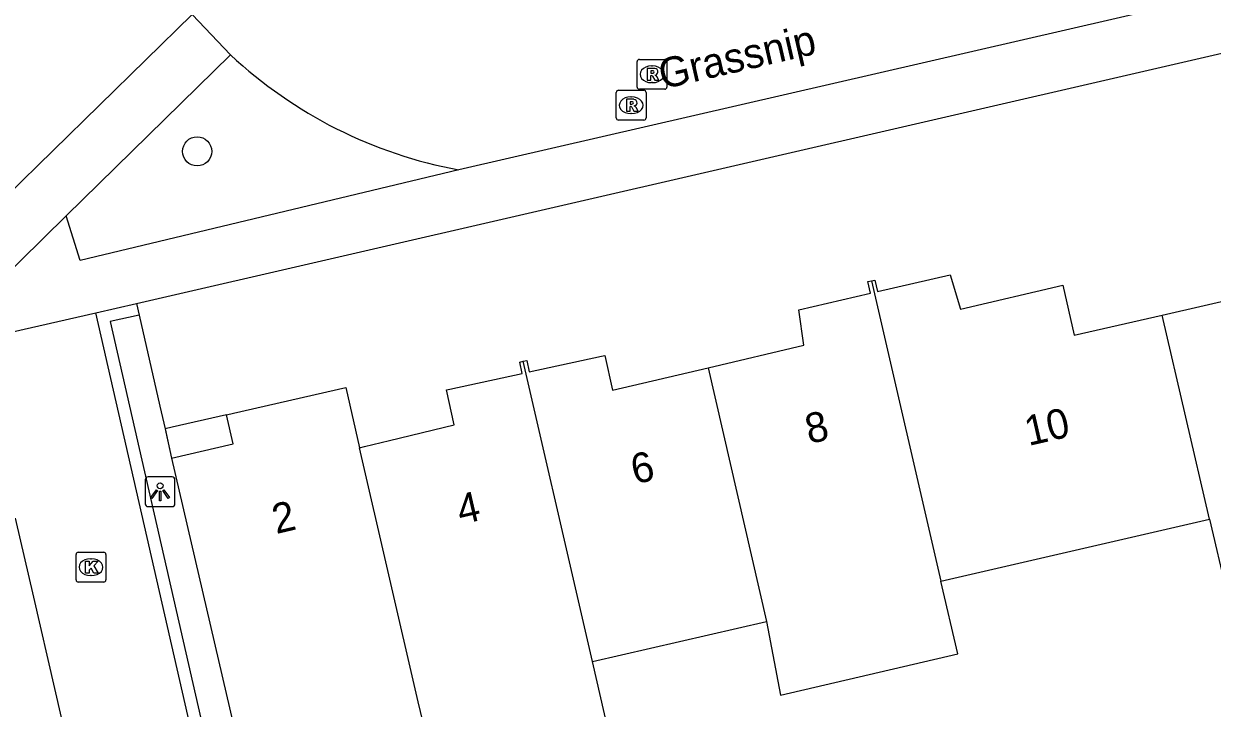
# Model space of a CAD drawing. Extents: x 156414 to 157775, y 382335 to 383765.
# Drawn here: x 156625.74 to 156665.6, y 383473.99 to 383496.95 of the extents above; entities that cross this region are included whole.
import ezdxf

# ---------------------------------------------------------------- set-up
doc = ezdxf.new("R2010")
doc.units = 0
for name, color, linetype in [('IMGEO_Boom', 7, 'Continuous'), ('IMGEO_Groenvoorziening', 7, 'Continuous'), ('IMGEO_Kolk', 7, 'Continuous'), ('IMGEO_Lichtpunt', 7, 'Continuous'), ('IMGEO_Muur', 7, 'Continuous'), ('IMGEO_Openbare_ruimte_label', 7, 'Continuous'), ('IMGEO_Pand', 7, 'Continuous'), ('IMGEO_Pand_nummerreeks', 7, 'Continuous'), ('IMGEO_Pand_overbouw', 7, 'Continuous'), ('IMGEO_Rijbaan_lokaal_gesloten', 7, 'Continuous'), ('IMGEO_Rioolput', 7, 'Continuous'), ('IMGEO_Voetpad_open', 7, 'Continuous')]:
    doc.layers.add(name, color=color, linetype=linetype)

msp = doc.modelspace()

# ---------------------------------------------------------------- linework, layer by layer
at = {"layer": 'IMGEO_Boom'}
msp.add_circle((156631.556, 383492.672), 0.489, dxfattribs=at)
at = {"layer": 'IMGEO_Groenvoorziening'}
msp.add_lwpolyline([(156629.609, 383487.183), (156630.307, 383484.122), (156630.479, 383483.371), (156630.701, 383482.382)], dxfattribs=at)
at = {"layer": 'IMGEO_Kolk'}
for p, q in [((156627.495, 383478.299), (156627.495, 383479.151)), ((156627.57, 383479.225), (156628.422, 383479.225)), ((156627.983, 383479.005), (156628.008, 383479.005)), ((156628.496, 383479.151), (156628.496, 383478.299)), ((156628.422, 383478.225), (156627.57, 383478.225)), ((156628.006, 383478.445), (156627.981, 383478.445))]:
    msp.add_line(p, q, dxfattribs=at)
for points in [[(156627.495, 383478.299), (156627.495, 383479.151)], [(156627.57, 383479.225), (156628.422, 383479.225)], [(156628.496, 383479.151), (156628.496, 383478.299)], [(156627.816, 383478.925), (156627.939, 383478.925), (156627.939, 383478.774), (156628.069, 383478.925), (156628.233, 383478.925), (156628.087, 383478.774), (156628.24, 383478.525), (156628.088, 383478.525), (156628.003, 383478.689), (156627.939, 383478.622), (156627.939, 383478.525), (156627.816, 383478.525), (156627.816, 383478.925)], [(156628.422, 383478.225), (156627.57, 383478.225)]]:
    msp.add_lwpolyline(points, dxfattribs=at)
for centre, start, end in [((156627.572, 383479.149), 91.552, 178.448), ((156627.572, 383479.149), 91.552, 178.448), ((156628.42, 383479.149), 1.552, 88.448), ((156628.42, 383479.149), 1.552, 88.448), ((156627.572, 383478.301), 181.552, 268.448), ((156627.572, 383478.301), 181.552, 268.448), ((156628.42, 383478.301), 271.552, 358.448), ((156628.42, 383478.301), 271.552, 358.448)]:
    msp.add_arc(centre, 0.0765, start, end, dxfattribs=at)
for centre, major_axis, ratio, start_param, end_param in [((156627.982, 383478.725), (-0.387, 0.002), 0.722429, 4.712389, 7.853982), ((156628.007, 383478.725), (-0.39, 0.002), 0.717154, 1.570796, 4.712389)]:
    msp.add_ellipse(centre, major_axis=major_axis, ratio=ratio, start_param=start_param, end_param=end_param, dxfattribs=at)
at = {"layer": 'IMGEO_Lichtpunt'}
for p, q in [((156630.718, 383481.752), (156629.91, 383481.752)), ((156630.718, 383481.752), (156629.91, 383481.752)), ((156629.816, 383481.657), (156629.816, 383480.85)), ((156629.816, 383481.657), (156629.816, 383480.85)), ((156630.812, 383480.85), (156630.812, 383481.657)), ((156630.812, 383480.85), (156630.812, 383481.657)), ((156629.91, 383480.756), (156630.718, 383480.756)), ((156629.91, 383480.756), (156630.718, 383480.756))]:
    msp.add_line(p, q, dxfattribs=at)
for points in [[(156630.19, 383481.321), (156630.229, 383481.293), (156630.041, 383481.031), (156630.003, 383481.058), (156630.19, 383481.321)], [(156630.292, 383481.273), (156630.339, 383481.273), (156630.339, 383480.951), (156630.292, 383480.951), (156630.292, 383481.273)], [(156630.402, 383481.293), (156630.44, 383481.32), (156630.627, 383481.058), (156630.588, 383481.03), (156630.402, 383481.293)]]:
    msp.add_lwpolyline(points, dxfattribs=at)
msp.add_circle((156630.315, 383481.455), 0.0994, dxfattribs=at)
for centre, start, end in [((156629.91, 383481.657), 90, 180), ((156629.91, 383481.657), 90, 180), ((156630.718, 383481.657), 0, 90), ((156630.718, 383481.657), 0, 90), ((156629.91, 383480.85), 180, 270), ((156629.91, 383480.85), 180, 270), ((156630.718, 383480.85), 270, 0), ((156630.718, 383480.85), 270, 360)]:
    msp.add_arc(centre, 0.0946, start, end, dxfattribs=at)
at = {"layer": 'IMGEO_Muur'}
for points in [[(156628.164, 383487.26), (156629.52, 383487.573)], [(156629.52, 383487.573), (156629.609, 383487.183)], [(156635.883, 383459.943), (156634.476, 383459.61), (156628.164, 383487.26)], [(156629.609, 383487.183), (156628.643, 383486.96), (156634.776, 383460.092), (156635.792, 383460.333)]]:
    msp.add_lwpolyline(points, dxfattribs=at)
at = {"layer": 'IMGEO_Pand'}
for points in [[(156663.928, 383487.181), (156666.892, 383487.86), (156666.513, 383489.538), (156669.93, 383490.311), (156669.735, 383491.497), (156672.164, 383492.063), (156672.075, 383492.448), (156672.196, 383492.476)], [(156654.172, 383488.329), (156654.29, 383488.356), (156654.379, 383487.968), (156656.811, 383488.527), (156657.156, 383487.375), (156660.59, 383488.182), (156660.971, 383486.503), (156663.928, 383487.181)], [(156648.695, 383485.413), (156651.907, 383486.169), (156651.734, 383487.36), (156654.146, 383487.914), (156654.056, 383488.302), (156654.172, 383488.329)], [(156654.172, 383488.329), (156656.506, 383478.258)], [(156665.517, 383480.338), (156663.928, 383487.181)], [(156642.495, 383485.631), (156642.61, 383485.656), (156642.694, 383485.275), (156645.125, 383485.806), (156645.228, 383485.829), (156645.484, 383484.657), (156648.695, 383485.413)], [(156637.005, 383482.729), (156637.174, 383482.77), (156638.004, 383482.971), (156640.182, 383483.497), (156639.925, 383484.669), (156640.035, 383484.693), (156642.459, 383485.223), (156642.376, 383485.605), (156642.495, 383485.631)], [(156644.816, 383475.56), (156644.446, 383477.166), (156642.495, 383485.631)], [(156648.695, 383485.413), (156650.651, 383476.907)], [(156630.701, 383482.382), (156632.762, 383482.864), (156632.54, 383483.839), (156632.779, 383483.893), (156636.539, 383484.748), (156637.005, 383482.729)], [(156639.523, 383471.937), (156638.971, 383474.21), (156637.005, 383482.729)], [(156630.701, 383482.382), (156633.446, 383470.541)], [(156625.453, 383480.369), (156626.064, 383477.717), (156627.474, 383471.592)], [(156656.506, 383478.258), (156665.517, 383480.338)], [(156665.517, 383480.338), (156666.08, 383477.902), (156675.094, 383479.983)], [(156650.651, 383476.907), (156651.128, 383474.437), (156657.072, 383475.814), (156656.506, 383478.258)], [(156644.816, 383475.56), (156650.651, 383476.907)], [(156639.523, 383471.937), (156639.672, 383471.971), (156645.343, 383473.274), (156644.816, 383475.56)]]:
    msp.add_lwpolyline(points, dxfattribs=at)
at = {"layer": 'IMGEO_Pand_overbouw'}
msp.add_lwpolyline([(156630.701, 383482.382), (156632.762, 383482.864), (156632.54, 383483.839), (156630.723, 383483.426), (156630.479, 383483.371), (156630.506, 383483.254)], close=True, dxfattribs=at)
at = {"layer": 'IMGEO_Rijbaan_lokaal_gesloten'}
for points in [[(156735.362, 383513.992), (156720.615, 383510.598), (156697.342, 383505.193), (156674.811, 383500), (156640.335, 383492.053)], [(156631.395, 383497.263), (156632.679, 383495.907)]]:
    msp.add_lwpolyline(points, dxfattribs=at)
msp.add_arc((156643.099, 383507.075), 15.274, 226.9841, 259.5749, dxfattribs=at)
at = {"layer": 'IMGEO_Rioolput'}
for p, q in [((156646.314, 383494.83), (156646.314, 383495.682)), ((156646.389, 383495.756), (156647.241, 383495.756)), ((156647.315, 383495.682), (156647.315, 383494.83)), ((156646.802, 383495.536), (156646.827, 383495.536)), ((156646.825, 383494.976), (156646.8, 383494.976)), ((156645.616, 383493.793), (156645.616, 383494.645)), ((156645.691, 383494.719), (156646.543, 383494.719)), ((156646.104, 383494.499), (156646.129, 383494.499)), ((156647.241, 383494.756), (156646.389, 383494.756)), ((156646.617, 383494.645), (156646.617, 383493.793)), ((156646.543, 383493.719), (156645.691, 383493.719)), ((156646.127, 383493.939), (156646.102, 383493.939))]:
    msp.add_line(p, q, dxfattribs=at)
for points in [[(156646.314, 383494.83), (156646.314, 383495.682)], [(156646.389, 383495.756), (156647.241, 383495.756)], [(156647.315, 383495.682), (156647.315, 383494.83)], [(156646.903, 383495.454), (156646.651, 383495.456), (156646.651, 383495.056)], [(156646.829, 383495.375), (156646.775, 383495.375), (156646.775, 383495.294)], [(156646.775, 383495.294), (156646.827, 383495.294)], [(156646.651, 383495.056), (156646.775, 383495.056), (156646.775, 383495.218), (156646.786, 383495.218)], [(156646.833, 383495.189), (156646.904, 383495.056), (156647.044, 383495.056), (156646.979, 383495.182)], [(156645.616, 383493.793), (156645.616, 383494.645)], [(156645.691, 383494.719), (156646.543, 383494.719)], [(156647.241, 383494.756), (156646.389, 383494.756)], [(156646.617, 383494.645), (156646.617, 383493.793)], [(156646.205, 383494.417), (156645.953, 383494.419), (156645.953, 383494.019)], [(156645.953, 383494.019), (156646.077, 383494.019), (156646.077, 383494.181), (156646.088, 383494.181)], [(156646.131, 383494.338), (156646.077, 383494.338), (156646.077, 383494.257)], [(156646.077, 383494.257), (156646.129, 383494.257)], [(156646.135, 383494.152), (156646.206, 383494.019), (156646.346, 383494.019), (156646.281, 383494.145)], [(156646.543, 383493.719), (156645.691, 383493.719)]]:
    msp.add_lwpolyline(points, dxfattribs=at)
for centre, radius, start, end in [((156646.391, 383495.68), 0.0765, 91.552, 178.448), ((156646.391, 383495.68), 0.0765, 91.552, 178.448), ((156647.239, 383495.68), 0.0765, 1.552, 88.448), ((156647.239, 383495.68), 0.0765, 1.552, 88.448), ((156646.811, 383495.483), 0.19, 274.7715, 282.9687), ((156646.835, 383495.279), 0.0964, 77.0061, 93.1865), ((156646.849, 383495.336), 0.0378, 276.6634, 79.6772), ((156646.902, 383495.344), 0.109, 350.3612, 89.416), ((156646.9, 383495.344), 0.112, 277.5842, 350.9817), ((156646.785, 383495.165), 0.0533, 26.0293, 88.6989), ((156646.884, 383495.129), 0.108, 29.5134, 73.7905), ((156645.693, 383494.643), 0.0765, 91.552, 178.448), ((156645.693, 383494.643), 0.0765, 91.552, 178.448), ((156646.391, 383494.832), 0.0765, 181.552, 268.448), ((156646.391, 383494.832), 0.0765, 181.552, 268.448), ((156646.541, 383494.643), 0.0765, 1.552, 88.448), ((156646.541, 383494.643), 0.0765, 1.552, 88.448), ((156647.239, 383494.832), 0.0765, 271.552, 358.448), ((156647.239, 383494.832), 0.0765, 271.552, 358.448), ((156646.087, 383494.128), 0.0533, 26.0293, 88.6989), ((156646.113, 383494.446), 0.19, 274.7715, 282.9687), ((156646.137, 383494.242), 0.0964, 77.0061, 93.1865), ((156646.151, 383494.299), 0.0378, 276.6634, 79.6772), ((156646.204, 383494.307), 0.109, 350.3612, 89.416), ((156646.202, 383494.307), 0.112, 277.5842, 350.9817), ((156646.186, 383494.092), 0.108, 29.5134, 73.7905), ((156645.693, 383493.795), 0.0765, 181.552, 268.448), ((156645.693, 383493.795), 0.0765, 181.552, 268.448), ((156646.541, 383493.795), 0.0765, 271.552, 358.448), ((156646.541, 383493.795), 0.0765, 271.552, 358.448)]:
    msp.add_arc(centre, radius, start, end, dxfattribs=at)
for centre, major_axis, ratio, start_param, end_param in [((156646.801, 383495.256), (-0.387, 0.002), 0.722429, 4.712389, 7.853982), ((156646.826, 383495.256), (-0.39, 0.002), 0.717154, 1.570796, 4.712389), ((156646.103, 383494.219), (-0.387, 0.002), 0.722429, 4.712389, 7.853982), ((156646.128, 383494.219), (-0.39, 0.002), 0.717154, 1.570796, 4.712389)]:
    msp.add_ellipse(centre, major_axis=major_axis, ratio=ratio, start_param=start_param, end_param=end_param, dxfattribs=at)
at = {"layer": 'IMGEO_Voetpad_open'}
for points in [[(156629.52, 383487.573), (156683.376, 383499.999), (156694.668, 383502.605)], [(156631.395, 383497.263), (156623.61, 383489.655), (156620.043, 383493.178)], [(156627.161, 383490.507), (156632.679, 383495.907)], [(156640.335, 383492.053), (156627.629, 383489.015), (156627.161, 383490.507)], [(156627.161, 383490.507), (156622.542, 383485.969)], [(156624.082, 383486.329), (156628.164, 383487.26)]]:
    msp.add_lwpolyline(points, dxfattribs=at)

# ---------------------------------------------------------------- texts
at = {"layer": 'IMGEO_Openbare_ruimte_label'}
msp.add_text('Grassnip', height=1, rotation=13.0075, dxfattribs=at).set_placement((156647.17, 383494.753))
at = {"layer": 'IMGEO_Pand_nummerreeks'}
for s, rotation, p in [('8', 13.0352, (156652.084, 383482.854)), ('10', 12.9084, (156659.442, 383482.788)), ('6', 13.0348, (156646.238, 383481.5)), ('2', 13.1608, (156634.206, 383479.834)), ('4', 13.0348, (156640.397, 383480.148))]:
    msp.add_text(s, height=1, rotation=rotation, dxfattribs=at).set_placement(p)

doc.saveas('drawing.dxf')
